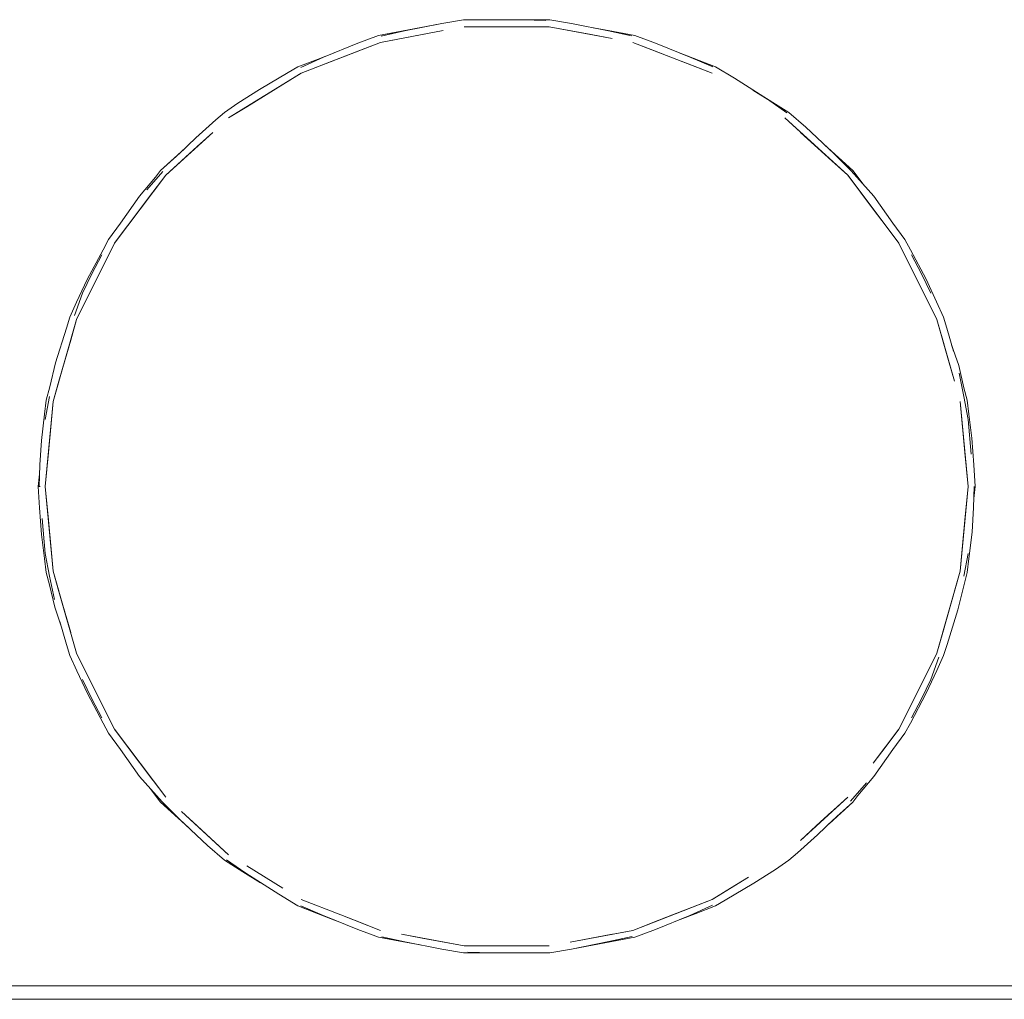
# Model space of a CAD drawing. Header units: millimetres. Extents: x 2 to 902, y -447 to 199.
# Tile 797 of 1056: x 20.72 to 22.19, y 180.93 to 182.39. Entities that reach past the tile are written whole.
import ezdxf

# ---------------------------------------------------------------- set-up
doc = ezdxf.new("R2010")
doc.units = ezdxf.units.MM
doc.header["$MEASUREMENT"] = 0
for name, color, linetype, lineweight in [('IFC-Elemento de mobília-Contorno', 152, 'Continuous', 5), ('IFC-Laje-Contorno', 134, 'Continuous', 5), ('IFC-Parede padrão-Contorno', 44, 'Continuous', 5)]:
    doc.layers.add(name, color=color, linetype=linetype, lineweight=lineweight)

msp = doc.modelspace()

# ---------------------------------------------------------------- linework, layer by layer
at = {"layer": 'IFC-Elemento de mobília-Contorno', "color": 7, "lineweight": 5}
for p, q in [((21.2942, 182.3716), (21.3504, 182.3829)), ((21.2942, 182.3716), (21.3504, 182.3829)), ((21.319, 182.3766), (21.3504, 182.3829)), ((21.319, 182.3766), (21.3504, 182.3829)), ((21.3504, 182.3829), (21.3825, 182.3884)), ((21.3504, 182.3829), (21.3825, 182.3884)), ((21.3825, 182.3884), (21.4148, 182.3884)), ((21.3825, 182.3884), (21.4148, 182.3884)), ((21.4148, 182.3884), (21.4471, 182.3884)), ((21.4148, 182.3884), (21.4471, 182.3884)), ((21.4471, 182.3884), (21.4794, 182.3884)), ((21.4471, 182.3884), (21.4794, 182.3884)), ((21.4703, 182.3881), (21.5054, 182.3873)), ((21.4703, 182.3881), (21.5054, 182.3873)), ((21.4794, 182.3884), (21.5117, 182.3884)), ((21.4794, 182.3884), (21.5117, 182.3884)), ((21.5117, 182.3884), (21.5438, 182.3829)), ((21.5117, 182.3884), (21.5438, 182.3829)), ((21.5438, 182.3829), (21.5992, 182.3717)), ((21.5438, 182.3829), (21.5992, 182.3717)), ((21.2246, 182.3534), (21.2555, 182.3647)), ((21.2246, 182.3534), (21.2555, 182.3647)), ((21.2555, 182.3647), (21.3197, 182.3767)), ((21.2555, 182.3647), (21.319, 182.3766)), ((21.2555, 182.3647), (21.2873, 182.3706)), ((21.2555, 182.3647), (21.2873, 182.3706)), ((21.2584, 182.3546), (21.3522, 182.3722)), ((21.2584, 182.3546), (21.3209, 182.3663)), ((21.2595, 182.3636), (21.2942, 182.3716)), ((21.2595, 182.3636), (21.2942, 182.3716)), ((21.2873, 182.3706), (21.319, 182.3766)), ((21.2873, 182.3706), (21.319, 182.3766)), ((21.2873, 182.3706), (21.3194, 182.3766)), ((21.3209, 182.3663), (21.3522, 182.3722)), ((21.3835, 182.378), (21.5107, 182.378)), ((21.4153, 182.378), (21.4789, 182.378)), ((21.5107, 182.378), (21.5733, 182.3663)), ((21.5107, 182.378), (21.6045, 182.3605)), ((21.5733, 182.3663), (21.6045, 182.3605)), ((21.5764, 182.3764), (21.6387, 182.3647)), ((21.5766, 182.3763), (21.6387, 182.3647)), ((21.5766, 182.3763), (21.6069, 182.3706)), ((21.5766, 182.3763), (21.6069, 182.3706)), ((21.5766, 182.3763), (21.6387, 182.3647)), ((21.5766, 182.3763), (21.6387, 182.3647)), ((21.5992, 182.3717), (21.6337, 182.3641)), ((21.5992, 182.3717), (21.6337, 182.3641)), ((21.6069, 182.3706), (21.6387, 182.3647)), ((21.6069, 182.3706), (21.6387, 182.3647)), ((21.6387, 182.3647), (21.6696, 182.3533)), ((21.6387, 182.3647), (21.6696, 182.3533)), ((21.1398, 182.3086), (21.2584, 182.3546)), ((21.1735, 182.3327), (21.2246, 182.3534)), ((21.1735, 182.3327), (21.2246, 182.3534)), ((21.2288, 182.3431), (21.2584, 182.3546)), ((21.6358, 182.3546), (21.6951, 182.3316)), ((21.6358, 182.3546), (21.6655, 182.3431)), ((21.6358, 182.3546), (21.6951, 182.3316)), ((21.6358, 182.3546), (21.6655, 182.3431)), ((21.6696, 182.3533), (21.7225, 182.3319)), ((21.6696, 182.3533), (21.7225, 182.3319)), ((21.1398, 182.3086), (21.2288, 182.3431)), ((21.1652, 182.3297), (21.1883, 182.3387)), ((21.1652, 182.3297), (21.1883, 182.3387)), ((21.1694, 182.3201), (21.2288, 182.3431)), ((21.1991, 182.3316), (21.2288, 182.3431)), ((21.6655, 182.3431), (21.6951, 182.3316)), ((21.6655, 182.3431), (21.6951, 182.3316)), ((21.7012, 182.3405), (21.729, 182.3297)), ((21.7012, 182.3405), (21.729, 182.3297)), ((21.7014, 182.3404), (21.7591, 182.318)), ((21.7015, 182.3404), (21.7591, 182.318)), ((21.1351, 182.318), (21.1652, 182.3297)), ((21.1351, 182.318), (21.1652, 182.3297)), ((21.1396, 182.317), (21.1735, 182.3327)), ((21.1396, 182.317), (21.1735, 182.3327)), ((21.1398, 182.3086), (21.1991, 182.3316)), ((21.1398, 182.3086), (21.1991, 182.3316)), ((21.6951, 182.3316), (21.7544, 182.3086)), ((21.6951, 182.3316), (21.7248, 182.3201)), ((21.7225, 182.3319), (21.755, 182.3178)), ((21.7225, 182.3319), (21.755, 182.3178)), ((21.7248, 182.3201), (21.7544, 182.3086)), ((21.729, 182.3297), (21.7591, 182.318)), ((21.729, 182.3297), (21.7591, 182.318)), ((21.0775, 182.2842), (21.1207, 182.3098)), ((21.0775, 182.2842), (21.1207, 182.3098)), ((21.0857, 182.2752), (21.1398, 182.3086)), ((21.1127, 182.2919), (21.1398, 182.3086)), ((21.1207, 182.3098), (21.1351, 182.318)), ((21.1207, 182.3098), (21.1351, 182.318)), ((21.7591, 182.318), (21.7877, 182.3009)), ((21.7591, 182.318), (21.7877, 182.3009)), ((21.0316, 182.2417), (21.1127, 182.2919)), ((21.0586, 182.2584), (21.1127, 182.2919)), ((21.0857, 182.2752), (21.1127, 182.2919)), ((21.7877, 182.3009), (21.8369, 182.2695)), ((21.7877, 182.3009), (21.8369, 182.2695)), ((21.0455, 182.2637), (21.0775, 182.2842)), ((21.0455, 182.2637), (21.0775, 182.2842)), ((21.8151, 182.2834), (21.8415, 182.267)), ((21.8151, 182.2834), (21.8415, 182.267)), ((21.8153, 182.2832), (21.8689, 182.25)), ((21.8154, 182.2832), (21.8689, 182.25)), ((21.0253, 182.25), (21.0455, 182.2637)), ((21.0253, 182.25), (21.0455, 182.2637)), ((21.0316, 182.2417), (21.0857, 182.2752)), ((21.0586, 182.2584), (21.0857, 182.2752)), ((21.8369, 182.2695), (21.866, 182.2495)), ((21.8369, 182.2695), (21.866, 182.2495)), ((21.8415, 182.267), (21.8689, 182.25)), ((21.8415, 182.267), (21.8689, 182.25)), ((21.0125, 182.239), (21.0253, 182.25)), ((21.0125, 182.239), (21.0253, 182.25)), ((21.0316, 182.2417), (21.0586, 182.2584)), ((21.8689, 182.25), (21.8942, 182.2278)), ((21.8689, 182.25), (21.8942, 182.2278)), ((20.9824, 182.2119), (21.0125, 182.239)), ((20.9824, 182.2119), (21.0125, 182.239)), ((21.8626, 182.2417), (21.9567, 182.156)), ((21.8626, 182.2417), (21.9096, 182.1988)), ((20.9376, 182.156), (21.0081, 182.2202)), ((20.9611, 182.1774), (21.0081, 182.2202)), ((20.9846, 182.1988), (21.0081, 182.2202)), ((20.9846, 182.1988), (21.0081, 182.2202)), ((21.8861, 182.2202), (21.9331, 182.1774)), ((21.8861, 182.2202), (21.9096, 182.1988)), ((21.8942, 182.2278), (21.9361, 182.1885)), ((21.8942, 182.2278), (21.9361, 182.1885)), ((20.9581, 182.1885), (20.9824, 182.2119)), ((20.9581, 182.1885), (20.9824, 182.2119)), ((21.9218, 182.2019), (21.9644, 182.163)), ((20.9298, 182.163), (20.9656, 182.1956)), ((20.9298, 182.163), (20.9655, 182.1955)), ((20.9376, 182.156), (20.9846, 182.1988)), ((20.9537, 182.1848), (20.9654, 182.1955)), ((20.9537, 182.1848), (20.9654, 182.1955)), ((20.9611, 182.1774), (20.9846, 182.1988)), ((21.9096, 182.1988), (21.9331, 182.1774)), ((21.9096, 182.1988), (21.9331, 182.1774)), ((21.9219, 182.2017), (21.9644, 182.163)), ((21.922, 182.2017), (21.9405, 182.1848)), ((21.922, 182.2017), (21.9405, 182.1848)), ((21.9361, 182.1885), (21.9619, 182.1626)), ((21.9361, 182.1885), (21.9619, 182.1626)), ((20.9298, 182.163), (20.9537, 182.1848)), ((20.9298, 182.163), (20.9537, 182.1848)), ((21.9331, 182.1774), (21.9567, 182.156)), ((21.9405, 182.1848), (21.9644, 182.163)), ((21.9405, 182.1848), (21.9644, 182.163)), ((20.9093, 182.1344), (20.9333, 182.1618)), ((20.9093, 182.1344), (20.9333, 182.1618)), ((20.9221, 182.153), (20.9298, 182.163)), ((20.9221, 182.153), (20.9298, 182.163)), ((21.9619, 182.1626), (21.9957, 182.1249)), ((21.9619, 182.1626), (21.9957, 182.1249)), ((21.9644, 182.163), (21.9798, 182.1426)), ((21.9644, 182.163), (21.9798, 182.1426)), ((20.8609, 182.0544), (20.9376, 182.156)), ((20.8985, 182.1249), (20.9221, 182.153)), ((20.8985, 182.1249), (20.9221, 182.153)), ((20.9184, 182.1306), (20.9376, 182.156)), ((21.9567, 182.156), (21.9758, 182.1306)), ((21.9567, 182.156), (22.0142, 182.0798)), ((21.9567, 182.156), (22.0333, 182.0544)), ((20.8609, 182.0544), (20.9184, 182.1306)), ((20.8992, 182.1052), (20.9184, 182.1306)), ((21.9758, 182.1306), (22.0142, 182.0798)), ((21.9758, 182.1306), (21.995, 182.1052)), ((21.9758, 182.1306), (21.995, 182.1052)), ((20.87, 182.0847), (20.8985, 182.1249)), ((20.87, 182.0847), (20.8985, 182.1249)), ((21.9957, 182.1249), (22.0242, 182.0847)), ((21.9957, 182.1249), (22.0242, 182.0847)), ((21.995, 182.1052), (22.0142, 182.0798)), ((20.852, 182.0599), (20.87, 182.0847)), ((20.852, 182.0599), (20.87, 182.0847)), ((22.0242, 182.0847), (22.0423, 182.0599)), ((22.0242, 182.0847), (22.0423, 182.0599)), ((20.8609, 182.0544), (20.88, 182.0798)), ((22.0142, 182.0798), (22.0333, 182.0544)), ((20.8438, 182.0449), (20.852, 182.0599)), ((20.8438, 182.0449), (20.852, 182.0599)), ((22.0423, 182.0599), (22.0504, 182.0449)), ((22.0423, 182.0599), (22.0504, 182.0449)), ((20.8042, 181.9405), (20.8609, 182.0544)), ((20.8203, 182.0006), (20.8438, 182.0449)), ((20.8203, 182.0006), (20.8438, 182.0449)), ((22.0333, 182.0544), (22.0617, 181.9975)), ((22.0333, 182.0544), (22.0901, 181.9405)), ((22.0333, 182.0544), (22.0475, 182.0259)), ((22.0504, 182.0449), (22.0738, 182.0009)), ((22.0504, 182.0449), (22.0738, 182.0009)), ((20.8042, 181.9405), (20.8467, 182.0259)), ((20.8183, 181.969), (20.8467, 182.0259)), ((20.827, 182.009), (20.8422, 182.0373)), ((20.827, 182.009), (20.8422, 182.0373)), ((20.8325, 181.9975), (20.8467, 182.0259)), ((22.0475, 182.0259), (22.0617, 181.9975)), ((22.052, 182.0373), (22.0671, 182.009)), ((22.052, 182.0373), (22.0671, 182.009)), ((20.8044, 181.9667), (20.8203, 182.0006)), ((20.8044, 181.9667), (20.8203, 182.0006)), ((20.8134, 181.9799), (20.827, 182.009)), ((20.8134, 181.9799), (20.827, 182.009)), ((20.8183, 181.969), (20.8325, 181.9975)), ((22.0617, 181.9975), (22.0901, 181.9405)), ((22.0617, 181.9975), (22.0759, 181.969)), ((22.0671, 182.009), (22.0808, 181.9799)), ((22.0671, 182.009), (22.0808, 181.9799)), ((22.0738, 182.0009), (22.0897, 181.9669)), ((22.0738, 182.0009), (22.0897, 181.9669)), ((20.7944, 181.9443), (20.8044, 181.9667)), ((20.7944, 181.9443), (20.8044, 181.9667)), ((20.8012, 181.9464), (20.8134, 181.9799)), ((20.8012, 181.9464), (20.8134, 181.9799)), ((20.8042, 181.9405), (20.8183, 181.969)), ((22.0759, 181.969), (22.0901, 181.9405)), ((22.0759, 181.969), (22.0901, 181.9405)), ((22.0897, 181.9669), (22.0998, 181.9443)), ((22.0897, 181.9669), (22.0998, 181.9443)), ((20.7693, 181.8181), (20.8042, 181.9405)), ((20.7868, 181.8793), (20.8042, 181.9405)), ((20.789, 181.9279), (20.7944, 181.9443)), ((20.789, 181.9279), (20.7944, 181.9443)), ((20.7955, 181.9099), (20.8042, 181.9405)), ((22.0901, 181.9405), (22.1075, 181.8793)), ((22.0901, 181.9405), (22.0988, 181.9099)), ((22.0901, 181.9405), (22.0988, 181.9099)), ((22.0901, 181.9405), (22.1075, 181.8793)), ((22.0901, 181.9405), (22.1162, 181.8487)), ((22.0998, 181.9443), (22.1051, 181.9277)), ((22.0998, 181.9443), (22.1051, 181.9277)), ((20.7729, 181.8759), (20.789, 181.9279)), ((20.7729, 181.8759), (20.789, 181.9279)), ((22.1051, 181.9277), (22.1149, 181.8932)), ((22.1051, 181.9277), (22.1149, 181.8932)), ((20.778, 181.8487), (20.7955, 181.9099)), ((20.7868, 181.8793), (20.7955, 181.9099)), ((22.0988, 181.9099), (22.1075, 181.8793)), ((22.0988, 181.9099), (22.1075, 181.8793)), ((22.1121, 181.903), (22.1226, 181.8718)), ((22.1121, 181.903), (22.1226, 181.8718)), ((20.7693, 181.8181), (20.7868, 181.8793)), ((20.7693, 181.8181), (20.7868, 181.8793)), ((20.778, 181.8487), (20.7868, 181.8793)), ((22.1075, 181.8793), (22.1162, 181.8487)), ((20.7641, 181.8402), (20.7729, 181.8759)), ((20.7641, 181.8402), (20.7729, 181.8759)), ((22.1226, 181.8718), (22.1305, 181.8385)), ((22.1226, 181.8718), (22.1305, 181.8385)), ((20.7693, 181.8181), (20.778, 181.8487)), ((20.7693, 181.8181), (20.778, 181.8487)), ((22.1231, 181.8605), (22.1305, 181.8258)), ((22.1231, 181.8605), (22.1305, 181.8258)), ((20.759, 181.8201), (20.7641, 181.8402)), ((20.759, 181.8201), (20.7641, 181.8402)), ((22.1305, 181.8385), (22.1352, 181.8201)), ((22.1305, 181.8385), (22.1352, 181.8201)), ((20.7562, 181.7994), (20.759, 181.8201)), ((20.7562, 181.7994), (20.759, 181.8201)), ((20.7576, 181.7915), (20.7637, 181.8257)), ((20.7576, 181.7915), (20.7637, 181.8257)), ((22.1305, 181.8258), (22.1366, 181.7915)), ((22.1305, 181.8258), (22.1366, 181.7915)), ((22.1352, 181.8201), (22.138, 181.7994)), ((22.1352, 181.8201), (22.138, 181.7994)), ((20.7576, 181.6914), (20.7693, 181.8181)), ((20.7658, 181.78), (20.7693, 181.8181)), ((22.1249, 181.8181), (22.1366, 181.6914)), ((22.1249, 181.8181), (22.1319, 181.7419)), ((20.7517, 181.7597), (20.7562, 181.7994)), ((20.7517, 181.7597), (20.7562, 181.7994)), ((22.1366, 181.7915), (22.1412, 181.7396)), ((22.1366, 181.7915), (22.1412, 181.7396)), ((22.138, 181.7994), (22.1424, 181.7633)), ((22.138, 181.7994), (22.1424, 181.7633)), ((20.7576, 181.6914), (20.7658, 181.78)), ((20.7623, 181.7419), (20.7658, 181.78)), ((20.7623, 181.7419), (20.7658, 181.78)), ((22.1424, 181.7633), (22.1454, 181.7236)), ((22.1424, 181.7633), (22.1454, 181.7236)), ((20.7492, 181.7233), (20.7517, 181.7597)), ((20.7492, 181.7233), (20.7517, 181.7597)), ((20.7576, 181.6914), (20.7623, 181.7419)), ((20.7576, 181.6914), (20.7623, 181.7419)), ((22.1319, 181.7419), (22.1366, 181.6914)), ((20.7483, 181.6914), (20.7492, 181.7233)), ((20.7483, 181.6914), (20.7492, 181.7233)), ((22.1454, 181.7236), (22.1471, 181.6914)), ((22.1454, 181.7236), (22.1471, 181.6914)), ((20.7471, 181.6914), (20.7488, 181.7097)), ((20.7471, 181.6914), (20.7488, 181.7097)), ((20.7471, 181.6914), (20.7488, 181.7097)), ((20.7471, 181.6914), (20.7488, 181.7097)), ((20.7471, 181.6914), (20.7488, 181.6592)), ((20.7471, 181.6914), (20.7488, 181.6592)), ((20.7471, 181.6914), (20.7501, 181.6914)), ((20.7483, 181.6914), (20.7501, 181.6914)), ((20.7576, 181.6914), (20.7693, 181.5647)), ((20.7576, 181.6914), (20.7623, 181.6409)), ((22.1249, 181.5647), (22.1366, 181.6914)), ((22.1284, 181.6028), (22.1366, 181.6914)), ((22.1284, 181.6028), (22.1366, 181.6914)), ((22.1319, 181.6409), (22.1366, 181.6914)), ((22.145, 181.6596), (22.1459, 181.6914)), ((22.145, 181.6596), (22.1459, 181.6914)), ((22.1454, 181.6731), (22.1471, 181.6914)), ((22.1454, 181.6731), (22.1471, 181.6914)), ((22.1454, 181.6731), (22.1471, 181.6914)), ((22.1454, 181.6731), (22.1471, 181.6914)), ((22.1454, 181.6731), (22.1471, 181.6914)), ((20.7488, 181.6592), (20.7519, 181.6196)), ((20.7488, 181.6592), (20.7519, 181.6196)), ((22.1426, 181.6232), (22.145, 181.6596)), ((22.1426, 181.6232), (22.145, 181.6596)), ((20.753, 181.6432), (20.7576, 181.5913)), ((20.753, 181.6432), (20.7576, 181.5913)), ((20.7623, 181.6409), (20.7658, 181.6028)), ((22.1284, 181.6028), (22.1319, 181.6409)), ((20.7519, 181.6196), (20.7562, 181.5835)), ((20.7519, 181.6196), (20.7562, 181.5835)), ((22.138, 181.5835), (22.1426, 181.6232)), ((22.138, 181.5835), (22.1426, 181.6232)), ((20.7658, 181.6028), (20.7693, 181.5647)), ((22.1249, 181.5647), (22.1284, 181.6028)), ((20.7576, 181.5913), (20.7637, 181.557)), ((20.7576, 181.5913), (20.7637, 181.557)), ((22.1305, 181.5572), (22.1366, 181.5913)), ((22.1305, 181.5572), (22.1366, 181.5913)), ((20.7562, 181.5835), (20.759, 181.5628)), ((20.7562, 181.5835), (20.759, 181.5628)), ((22.1352, 181.5628), (22.138, 181.5835)), ((22.1352, 181.5628), (22.138, 181.5835)), ((20.759, 181.5628), (20.7637, 181.5443)), ((20.759, 181.5628), (20.7637, 181.5443)), ((20.7637, 181.557), (20.7711, 181.5224)), ((20.7637, 181.557), (20.7711, 181.5224)), ((20.7693, 181.5647), (20.7868, 181.5035)), ((20.7693, 181.5647), (20.778, 181.5341)), ((20.7693, 181.5647), (20.8042, 181.4423)), ((20.7693, 181.5647), (20.778, 181.5341)), ((22.0901, 181.4423), (22.1249, 181.5647)), ((22.0988, 181.4729), (22.1249, 181.5647)), ((22.1075, 181.5035), (22.1249, 181.5647)), ((22.1301, 181.5426), (22.1352, 181.5628)), ((22.1301, 181.5426), (22.1352, 181.5628)), ((20.7637, 181.5443), (20.7716, 181.511)), ((20.7637, 181.5443), (20.7716, 181.511)), ((22.1213, 181.507), (22.1301, 181.5426)), ((22.1213, 181.507), (22.1301, 181.5426)), ((20.778, 181.5341), (20.7868, 181.5035)), ((20.778, 181.5341), (20.8042, 181.4423)), ((20.778, 181.5341), (20.7868, 181.5035)), ((20.778, 181.5341), (20.7955, 181.4729)), ((20.7716, 181.511), (20.7821, 181.4798)), ((20.7716, 181.511), (20.7821, 181.4798)), ((20.7868, 181.5035), (20.8042, 181.4423)), ((22.0988, 181.4729), (22.1075, 181.5035)), ((22.1052, 181.455), (22.1213, 181.507)), ((22.1052, 181.455), (22.1213, 181.507)), ((20.7793, 181.4896), (20.7891, 181.4552)), ((20.7793, 181.4896), (20.7891, 181.4552)), ((22.0901, 181.4423), (22.0988, 181.4729)), ((20.7891, 181.4552), (20.7944, 181.4386)), ((20.7891, 181.4552), (20.7944, 181.4386)), ((22.0998, 181.4386), (22.1052, 181.455)), ((22.0998, 181.4386), (22.1052, 181.455)), ((20.7944, 181.4386), (20.8045, 181.416)), ((20.7944, 181.4386), (20.8045, 181.416)), ((20.8042, 181.4423), (20.8325, 181.3854)), ((20.8042, 181.4423), (20.8183, 181.4139)), ((20.8042, 181.4423), (20.8609, 181.3285)), ((20.8042, 181.4423), (20.8183, 181.4139)), ((22.0333, 181.3285), (22.0901, 181.4423)), ((22.0759, 181.4139), (22.0901, 181.4423)), ((22.0898, 181.4161), (22.0998, 181.4386)), ((22.0898, 181.4161), (22.0998, 181.4386)), ((22.0808, 181.403), (22.093, 181.4364)), ((22.0808, 181.403), (22.093, 181.4364)), ((20.8045, 181.416), (20.8205, 181.382)), ((20.8045, 181.416), (20.8205, 181.382)), ((20.8183, 181.4139), (20.8325, 181.3854)), ((20.8183, 181.4139), (20.8609, 181.3285)), ((22.0475, 181.3569), (22.0759, 181.4139)), ((22.0617, 181.3854), (22.0759, 181.4139)), ((22.0739, 181.3823), (22.0898, 181.4161)), ((22.0739, 181.3823), (22.0898, 181.4161)), ((20.8134, 181.403), (20.8271, 181.3739)), ((20.8134, 181.403), (20.8271, 181.3739)), ((22.0672, 181.3739), (22.0808, 181.403)), ((22.0672, 181.3739), (22.0808, 181.403)), ((20.8205, 181.382), (20.8438, 181.3379)), ((20.8205, 181.382), (20.8438, 181.3379)), ((22.0475, 181.3569), (22.0617, 181.3854)), ((22.0475, 181.3569), (22.0617, 181.3854)), ((22.0504, 181.3379), (22.0739, 181.3823)), ((22.0504, 181.3379), (22.0739, 181.3823)), ((20.8271, 181.3739), (20.8422, 181.3456)), ((20.8271, 181.3739), (20.8422, 181.3456)), ((22.052, 181.3456), (22.0672, 181.3739)), ((22.052, 181.3456), (22.0672, 181.3739)), ((22.0333, 181.3285), (22.0475, 181.3569)), ((20.8438, 181.3379), (20.852, 181.3229)), ((20.8438, 181.3379), (20.852, 181.3229)), ((22.0423, 181.3229), (22.0504, 181.3379)), ((22.0423, 181.3229), (22.0504, 181.3379)), ((20.852, 181.3229), (20.87, 181.2982)), ((20.852, 181.3229), (20.87, 181.2982)), ((20.8609, 181.3285), (20.8992, 181.2777)), ((20.8609, 181.3285), (20.88, 181.3031)), ((20.8609, 181.3285), (20.9376, 181.2269)), ((20.8609, 181.3285), (20.88, 181.3031)), ((21.995, 181.2777), (22.0333, 181.3285)), ((22.0142, 181.3031), (22.0333, 181.3285)), ((22.0242, 181.2982), (22.0423, 181.3229)), ((22.0242, 181.2982), (22.0423, 181.3229)), ((20.87, 181.2982), (20.8985, 181.258)), ((20.87, 181.2982), (20.8985, 181.258)), ((20.88, 181.3031), (20.9184, 181.2523)), ((20.88, 181.3031), (20.9376, 181.2269)), ((21.995, 181.2777), (22.0142, 181.3031)), ((21.9957, 181.258), (22.0242, 181.2982)), ((21.9957, 181.258), (22.0242, 181.2982)), ((20.8992, 181.2777), (20.9184, 181.2523)), ((20.8992, 181.2777), (20.9376, 181.2269)), ((20.8985, 181.258), (20.9323, 181.2202)), ((20.8985, 181.258), (20.9323, 181.2202)), ((21.9609, 181.2211), (21.985, 181.2484)), ((21.9609, 181.2211), (21.985, 181.2484)), ((21.9721, 181.2298), (21.9957, 181.258)), ((21.9721, 181.2298), (21.9957, 181.258)), ((20.9144, 181.2402), (20.9298, 181.2198)), ((20.9144, 181.2402), (20.9298, 181.2198)), ((20.9298, 181.2198), (20.9537, 181.1981)), ((20.9298, 181.2198), (20.9722, 181.1812)), ((20.9298, 181.2198), (20.9537, 181.1981)), ((20.9298, 181.2198), (20.9722, 181.1812)), ((20.9298, 181.2198), (20.9722, 181.1812)), ((20.9323, 181.2202), (20.9581, 181.1944)), ((20.9323, 181.2202), (20.9581, 181.1944)), ((21.8861, 181.1626), (21.9567, 181.2269)), ((21.9096, 181.1841), (21.9567, 181.2269)), ((21.9288, 181.1873), (21.9644, 181.2198)), ((21.9405, 181.1981), (21.9644, 181.2198)), ((21.9405, 181.1981), (21.9644, 181.2198)), ((21.9644, 181.2198), (21.9721, 181.2298)), ((21.9644, 181.2198), (21.9721, 181.2298)), ((20.9611, 181.2055), (21.0316, 181.1412)), ((20.9611, 181.2055), (20.9846, 181.1841)), ((21.8861, 181.1626), (21.9331, 181.2055)), ((21.9096, 181.1841), (21.9331, 181.2055)), ((20.9537, 181.1981), (20.9722, 181.1812)), ((20.9537, 181.1981), (20.9722, 181.1812)), ((20.9581, 181.1944), (21.0001, 181.1551)), ((20.9581, 181.1944), (21.0001, 181.1551)), ((21.9118, 181.171), (21.9361, 181.1944)), ((21.9118, 181.171), (21.9361, 181.1944)), ((21.9288, 181.1873), (21.9405, 181.1981)), ((21.9288, 181.1873), (21.9405, 181.1981)), ((20.9846, 181.1841), (21.0316, 181.1412)), ((21.8861, 181.1626), (21.9096, 181.1841)), ((21.8861, 181.1626), (21.9096, 181.1841)), ((21.8817, 181.1438), (21.9118, 181.171)), ((21.8817, 181.1438), (21.9118, 181.171)), ((21.0001, 181.1551), (21.0253, 181.1328)), ((21.0001, 181.1551), (21.0253, 181.1328)), ((21.8689, 181.1328), (21.8817, 181.1438)), ((21.8689, 181.1328), (21.8817, 181.1438)), ((21.0253, 181.1328), (21.0527, 181.1158)), ((21.0253, 181.1328), (21.0527, 181.1158)), ((21.0253, 181.1328), (21.0791, 181.0995)), ((21.0253, 181.1328), (21.0792, 181.0994)), ((21.0282, 181.1334), (21.0573, 181.1134)), ((21.0282, 181.1334), (21.0573, 181.1134)), ((21.8487, 181.1191), (21.8689, 181.1328)), ((21.8487, 181.1191), (21.8689, 181.1328)), ((21.0527, 181.1158), (21.0794, 181.0993)), ((21.0527, 181.1158), (21.0794, 181.0993)), ((21.0573, 181.1134), (21.1065, 181.082)), ((21.0573, 181.1134), (21.1065, 181.082)), ((21.0586, 181.1244), (21.1127, 181.091)), ((21.8167, 181.0987), (21.8487, 181.1191)), ((21.8167, 181.0987), (21.8487, 181.1191)), ((21.7544, 181.0742), (21.8085, 181.1077)), ((21.7735, 181.0731), (21.8167, 181.0987)), ((21.7735, 181.0731), (21.8167, 181.0987)), ((21.7815, 181.091), (21.8085, 181.1077)), ((21.7544, 181.0742), (21.7815, 181.091)), ((21.1065, 181.082), (21.1351, 181.0648)), ((21.1065, 181.082), (21.1351, 181.0648)), ((21.1398, 181.0742), (21.1991, 181.0512)), ((21.6358, 181.0282), (21.7544, 181.0742)), ((21.6655, 181.0397), (21.7544, 181.0742)), ((21.6951, 181.0512), (21.7544, 181.0742)), ((21.7248, 181.0627), (21.7544, 181.0742)), ((21.7591, 181.0648), (21.7735, 181.0731)), ((21.7591, 181.0648), (21.7735, 181.0731)), ((21.1351, 181.0648), (21.1652, 181.0531)), ((21.1351, 181.0648), (21.1652, 181.0531)), ((21.1351, 181.0648), (21.1925, 181.0426)), ((21.1351, 181.0648), (21.1928, 181.0425)), ((21.1393, 181.065), (21.1717, 181.051)), ((21.1393, 181.065), (21.1717, 181.051)), ((21.6655, 181.0397), (21.7248, 181.0627)), ((21.7207, 181.0502), (21.7546, 181.0659)), ((21.7207, 181.0502), (21.7546, 181.0659)), ((21.729, 181.0531), (21.7591, 181.0648)), ((21.729, 181.0531), (21.7591, 181.0648)), ((21.1652, 181.0531), (21.1925, 181.0426)), ((21.1652, 181.0531), (21.1925, 181.0426)), ((21.1717, 181.051), (21.2246, 181.0296)), ((21.1717, 181.051), (21.2246, 181.0296)), ((21.1991, 181.0512), (21.2584, 181.0282)), ((21.1991, 181.0512), (21.2288, 181.0397)), ((21.1991, 181.0512), (21.2584, 181.0282)), ((21.1991, 181.0512), (21.2288, 181.0397)), ((21.2288, 181.0397), (21.2584, 181.0282)), ((21.2288, 181.0397), (21.2584, 181.0282)), ((21.6358, 181.0282), (21.6655, 181.0397)), ((21.6655, 181.0397), (21.6951, 181.0512)), ((21.6696, 181.0295), (21.7207, 181.0502)), ((21.6696, 181.0295), (21.7207, 181.0502)), ((21.706, 181.0442), (21.729, 181.0531)), ((21.7061, 181.0443), (21.7178, 181.0488)), ((21.7063, 181.0443), (21.729, 181.0531)), ((21.7063, 181.0443), (21.729, 181.0531)), ((21.2246, 181.0296), (21.2555, 181.0181)), ((21.2246, 181.0296), (21.2555, 181.0181)), ((21.542, 181.0107), (21.6358, 181.0282)), ((21.5733, 181.0166), (21.6358, 181.0282)), ((21.6387, 181.0181), (21.6696, 181.0295)), ((21.6387, 181.0181), (21.6696, 181.0295)), ((21.2555, 181.0181), (21.3176, 181.0065)), ((21.2555, 181.0181), (21.2873, 181.0122)), ((21.2555, 181.0181), (21.2873, 181.0122)), ((21.2555, 181.0181), (21.3178, 181.0065)), ((21.2605, 181.0187), (21.295, 181.0111)), ((21.2605, 181.0187), (21.295, 181.0111)), ((21.2873, 181.0122), (21.3176, 181.0066)), ((21.2873, 181.0122), (21.3176, 181.0066)), ((21.2897, 181.0224), (21.3835, 181.0049)), ((21.2897, 181.0224), (21.3209, 181.0166)), ((21.295, 181.0111), (21.3504, 180.9999)), ((21.295, 181.0111), (21.3504, 180.9999)), ((21.3209, 181.0166), (21.3835, 181.0049)), ((21.542, 181.0107), (21.6045, 181.0224)), ((21.542, 181.0107), (21.5733, 181.0166)), ((21.542, 181.0107), (21.5733, 181.0166)), ((21.5438, 181), (21.6, 181.0113)), ((21.5438, 181), (21.6, 181.0113)), ((21.5733, 181.0166), (21.6045, 181.0224)), ((21.5746, 181.0062), (21.6387, 181.0181)), ((21.5748, 181.0062), (21.6069, 181.0122)), ((21.5752, 181.0063), (21.6387, 181.0181)), ((21.5752, 181.0063), (21.6387, 181.0181)), ((21.5752, 181.0063), (21.6069, 181.0122)), ((21.5752, 181.0063), (21.6069, 181.0122)), ((21.6, 181.0113), (21.6347, 181.0192)), ((21.6, 181.0113), (21.6347, 181.0192)), ((21.6069, 181.0122), (21.6387, 181.0181)), ((21.6069, 181.0122), (21.6387, 181.0181)), ((21.3504, 180.9999), (21.3825, 180.9944)), ((21.3504, 180.9999), (21.3825, 180.9944)), ((21.3835, 181.0049), (21.5107, 181.0049)), ((21.3888, 180.9955), (21.4239, 180.9948)), ((21.3888, 180.9955), (21.4239, 180.9948)), ((21.4153, 181.0049), (21.4789, 181.0049)), ((21.5117, 180.9944), (21.5438, 181)), ((21.5117, 180.9944), (21.5438, 181)), ((21.5438, 181), (21.5752, 181.0063)), ((21.5438, 181), (21.5752, 181.0063)), ((21.5746, 181.0062), (21.5752, 181.0063)), ((21.3825, 180.9944), (21.4148, 180.9944)), ((21.3825, 180.9944), (21.4148, 180.9944)), ((21.4148, 180.9944), (21.4471, 180.9944)), ((21.4148, 180.9944), (21.4471, 180.9944)), ((21.4471, 180.9944), (21.4794, 180.9944)), ((21.4471, 180.9944), (21.4794, 180.9944)), ((21.4794, 180.9944), (21.5117, 180.9944)), ((21.4794, 180.9944), (21.5117, 180.9944))]:
    msp.add_line(p, q, dxfattribs=at)
at = {"layer": 'IFC-Laje-Contorno', "color": 7, "lineweight": 5}
msp.add_line((18.7361, 180.9252), (28.6683, 180.9252), dxfattribs=at)
at = {"layer": 'IFC-Parede padrão-Contorno', "color": 7, "lineweight": 5}
for p, q in [((16.2265, 180.9452), (23.2338, 180.9452)), ((20.6214, 180.9252), (27.6287, 180.9252))]:
    msp.add_line(p, q, dxfattribs=at)

doc.saveas('drawing.dxf')
